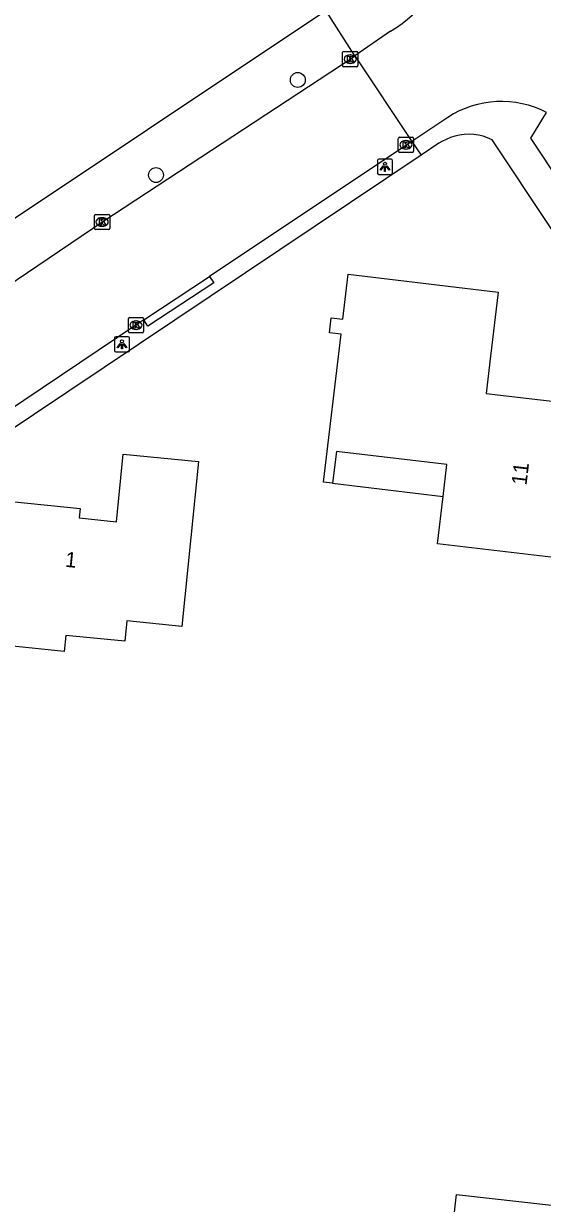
# Model space of a CAD drawing. Extents: x 162398 to 163643, y 386453 to 387397.
# Drawn here: x 163120.8 to 163154.9, y 386744.8 to 386822.3 of the extents above; entities that cross this region are included whole.
import ezdxf

# ---------------------------------------------------------------- set-up
doc = ezdxf.new("R2010")
doc.units = 0
for name, color, linetype in [('IMGEO_Boom', 7, 'Continuous'), ('IMGEO_Kolk', 7, 'Continuous'), ('IMGEO_Lichtpunt', 7, 'Continuous'), ('IMGEO_Pand', 7, 'Continuous'), ('IMGEO_Pand_nummerreeks', 7, 'Continuous'), ('IMGEO_Pand_overbouw', 7, 'Continuous'), ('IMGEO_Rijbaan_lokaal_gesloten', 7, 'Continuous'), ('IMGEO_Voetpad_open', 7, 'Continuous')]:
    doc.layers.add(name, color=color, linetype=linetype)

msp = doc.modelspace()

# ---------------------------------------------------------------- linework, layer by layer
at = {"layer": 'IMGEO_Boom'}
for centre in [(163138.806, 386818.611), (163129.498, 386812.364)]:
    msp.add_circle(centre, 0.489, dxfattribs=at)
at = {"layer": 'IMGEO_Kolk'}
for p, q in [((163141.746, 386819.552), (163141.746, 386820.404)), ((163141.821, 386820.478), (163142.673, 386820.478)), ((163142.747, 386820.404), (163142.747, 386819.552)), ((163142.257, 386819.698), (163142.232, 386819.698)), ((163142.234, 386820.258), (163142.259, 386820.258)), ((163142.673, 386819.478), (163141.821, 386819.478)), ((163145.402, 386813.924), (163145.402, 386814.776)), ((163145.477, 386814.85), (163146.329, 386814.85)), ((163145.89, 386814.63), (163145.915, 386814.63)), ((163146.403, 386814.776), (163146.403, 386813.924)), ((163146.329, 386813.85), (163145.477, 386813.85)), ((163145.913, 386814.07), (163145.888, 386814.07)), ((163125.461, 386808.856), (163125.461, 386809.708)), ((163125.536, 386809.782), (163126.388, 386809.782)), ((163125.949, 386809.562), (163125.974, 386809.562)), ((163126.462, 386809.708), (163126.462, 386808.856)), ((163126.388, 386808.782), (163125.536, 386808.782)), ((163125.972, 386809.002), (163125.947, 386809.002)), ((163127.686, 386802.082), (163127.686, 386802.934)), ((163127.761, 386803.008), (163128.613, 386803.008)), ((163128.174, 386802.788), (163128.199, 386802.788)), ((163128.687, 386802.934), (163128.687, 386802.082)), ((163128.613, 386802.008), (163127.761, 386802.008)), ((163128.197, 386802.228), (163128.172, 386802.228))]:
    msp.add_line(p, q, dxfattribs=at)
for points in [[(163141.746, 386819.552), (163141.746, 386820.404)], [(163141.821, 386820.478), (163142.673, 386820.478)], [(163142.747, 386820.404), (163142.747, 386819.552)], [(163142.067, 386820.178), (163142.19, 386820.178), (163142.19, 386820.027), (163142.32, 386820.178), (163142.484, 386820.178), (163142.338, 386820.027), (163142.491, 386819.778), (163142.339, 386819.778), (163142.254, 386819.942), (163142.19, 386819.875), (163142.19, 386819.778), (163142.067, 386819.778), (163142.067, 386820.178)], [(163142.673, 386819.478), (163141.821, 386819.478)], [(163145.402, 386813.924), (163145.402, 386814.776)], [(163145.477, 386814.85), (163146.329, 386814.85)], [(163145.723, 386814.55), (163145.846, 386814.55), (163145.846, 386814.399), (163145.976, 386814.55), (163146.14, 386814.55), (163145.994, 386814.399), (163146.147, 386814.15), (163145.995, 386814.15), (163145.91, 386814.314), (163145.846, 386814.247), (163145.846, 386814.15), (163145.723, 386814.15), (163145.723, 386814.55)], [(163146.403, 386814.776), (163146.403, 386813.924)], [(163146.329, 386813.85), (163145.477, 386813.85)], [(163125.461, 386808.856), (163125.461, 386809.708)], [(163125.536, 386809.782), (163126.388, 386809.782)], [(163126.462, 386809.708), (163126.462, 386808.856)], [(163126.388, 386808.782), (163125.536, 386808.782)], [(163125.782, 386809.482), (163125.905, 386809.482), (163125.905, 386809.331), (163126.035, 386809.482), (163126.199, 386809.482), (163126.053, 386809.331), (163126.206, 386809.082), (163126.054, 386809.082), (163125.969, 386809.246), (163125.905, 386809.179), (163125.905, 386809.082), (163125.782, 386809.082), (163125.782, 386809.482)], [(163127.686, 386802.082), (163127.686, 386802.934)], [(163127.761, 386803.008), (163128.613, 386803.008)], [(163128.007, 386802.708), (163128.13, 386802.708), (163128.13, 386802.557), (163128.26, 386802.708), (163128.424, 386802.708), (163128.278, 386802.557), (163128.431, 386802.308), (163128.279, 386802.308), (163128.194, 386802.472), (163128.13, 386802.405), (163128.13, 386802.308), (163128.007, 386802.308), (163128.007, 386802.708)], [(163128.687, 386802.934), (163128.687, 386802.082)], [(163128.613, 386802.008), (163127.761, 386802.008)]]:
    msp.add_lwpolyline(points, dxfattribs=at)
for centre, start, end in [((163141.823, 386820.402), 91.55205, 178.44795), ((163141.823, 386820.402), 91.55205, 178.44795), ((163142.671, 386820.402), 1.55205, 88.44795), ((163142.671, 386820.402), 1.55205, 88.44795), ((163141.823, 386819.554), 181.55205, 268.44795), ((163141.823, 386819.554), 181.55205, 268.44795), ((163142.671, 386819.554), 271.55205, 358.44795), ((163142.671, 386819.554), 271.55205, 358.44795), ((163145.479, 386814.774), 91.55205, 178.44795), ((163145.479, 386814.774), 91.55205, 178.44795), ((163146.327, 386814.774), 1.55205, 88.44795), ((163146.327, 386814.774), 1.55205, 88.44795), ((163145.479, 386813.926), 181.55205, 268.44795), ((163145.479, 386813.926), 181.55205, 268.44795), ((163146.327, 386813.926), 271.55205, 358.44795), ((163146.327, 386813.926), 271.55205, 358.44795), ((163125.538, 386809.706), 91.55205, 178.44795), ((163125.538, 386809.706), 91.55205, 178.44795), ((163126.386, 386809.706), 1.55205, 88.44795), ((163126.386, 386809.706), 1.55205, 88.44795), ((163125.538, 386808.858), 181.55205, 268.44795), ((163125.538, 386808.858), 181.55205, 268.44795), ((163126.386, 386808.858), 271.55205, 358.44795), ((163126.386, 386808.858), 271.55205, 358.44795), ((163127.763, 386802.932), 91.55205, 178.44795), ((163127.763, 386802.932), 91.55205, 178.44795), ((163128.611, 386802.932), 1.55205, 88.44795), ((163128.611, 386802.932), 1.55205, 88.44795), ((163127.763, 386802.084), 181.55205, 268.44795), ((163127.763, 386802.084), 181.55205, 268.44795), ((163128.611, 386802.084), 271.55205, 358.44795), ((163128.611, 386802.084), 271.55205, 358.44795)]:
    msp.add_arc(centre, 0.0765, start, end, dxfattribs=at)
for centre, major_axis, ratio, start_param, end_param in [((163142.233, 386819.978), (-0.387, 0.002), 0.722429, 4.712389, 7.853982), ((163142.258, 386819.978), (-0.39, 0.002), 0.717154, 1.570796, 4.712389), ((163145.889, 386814.35), (-0.387, 0.002), 0.722429, 4.712389, 7.853982), ((163145.914, 386814.35), (-0.39, 0.002), 0.717154, 1.570796, 4.712389), ((163125.948, 386809.282), (-0.387, 0.002), 0.722429, 4.712389, 7.853982), ((163125.973, 386809.282), (-0.39, 0.002), 0.717154, 1.570796, 4.712389), ((163128.173, 386802.508), (-0.387, 0.002), 0.722429, 4.712389, 7.853982), ((163128.198, 386802.508), (-0.39, 0.002), 0.717154, 1.570796, 4.712389)]:
    msp.add_ellipse(centre, major_axis=major_axis, ratio=ratio, start_param=start_param, end_param=end_param, dxfattribs=at)
at = {"layer": 'IMGEO_Lichtpunt'}
for p, q in [((163144.024, 386813.309), (163144.024, 386812.502)), ((163144.024, 386813.309), (163144.024, 386812.502)), ((163144.926, 386813.404), (163144.118, 386813.404)), ((163144.926, 386813.404), (163144.118, 386813.404)), ((163145.02, 386812.502), (163145.02, 386813.309)), ((163145.02, 386812.502), (163145.02, 386813.309)), ((163144.118, 386812.408), (163144.926, 386812.408)), ((163144.118, 386812.408), (163144.926, 386812.408)), ((163126.768, 386801.649), (163126.768, 386800.842)), ((163126.768, 386801.649), (163126.768, 386800.842)), ((163127.67, 386801.744), (163126.862, 386801.744)), ((163127.67, 386801.744), (163126.862, 386801.744)), ((163127.764, 386800.842), (163127.764, 386801.649)), ((163127.764, 386800.842), (163127.764, 386801.649)), ((163126.862, 386800.748), (163127.67, 386800.748)), ((163126.862, 386800.748), (163127.67, 386800.748))]:
    msp.add_line(p, q, dxfattribs=at)
for points in [[(163144.398, 386812.973), (163144.437, 386812.945), (163144.249, 386812.683), (163144.211, 386812.71), (163144.398, 386812.973)], [(163144.5, 386812.925), (163144.547, 386812.925), (163144.547, 386812.603), (163144.5, 386812.603), (163144.5, 386812.925)], [(163144.61, 386812.945), (163144.648, 386812.972), (163144.835, 386812.71), (163144.796, 386812.682), (163144.61, 386812.945)], [(163127.142, 386801.313), (163127.181, 386801.285), (163126.993, 386801.023), (163126.955, 386801.05), (163127.142, 386801.313)], [(163127.244, 386801.265), (163127.291, 386801.265), (163127.291, 386800.943), (163127.244, 386800.943), (163127.244, 386801.265)], [(163127.354, 386801.285), (163127.392, 386801.312), (163127.579, 386801.05), (163127.54, 386801.022), (163127.354, 386801.285)]]:
    msp.add_lwpolyline(points, dxfattribs=at)
for centre in [(163144.523, 386813.107), (163127.267, 386801.447)]:
    msp.add_circle(centre, 0.0994, dxfattribs=at)
for centre, start, end in [((163144.118, 386813.309), 90, 180), ((163144.118, 386813.309), 90, 180), ((163144.926, 386813.309), 0, 90), ((163144.926, 386813.309), 0, 90), ((163144.118, 386812.502), 180, 270), ((163144.118, 386812.502), 180, 270), ((163144.926, 386812.502), 270, 0), ((163144.926, 386812.502), 270, 360), ((163126.862, 386801.649), 90, 180), ((163126.862, 386801.649), 90, 180), ((163127.67, 386801.649), 0, 90), ((163127.67, 386801.649), 0, 90), ((163126.862, 386800.842), 180, 270), ((163126.862, 386800.842), 180, 270), ((163127.67, 386800.842), 270, 0), ((163127.67, 386800.842), 270, 360)]:
    msp.add_arc(centre, 0.0946, start, end, dxfattribs=at)
at = {"layer": 'IMGEO_Pand'}
for points in [[(163147.966, 386788.151), (163148.337, 386791.263), (163148.586, 386793.358), (163141.341, 386794.22), (163141.092, 386792.125), (163140.502, 386792.195), (163141.659, 386801.917), (163140.887, 386802.009), (163141.004, 386802.991), (163141.761, 386802.901), (163142.112, 386805.854), (163151.96, 386804.682), (163151.46, 386800.481), (163151.168, 386798.025), (163156.986, 386797.333), (163155.783, 386787.221), (163147.966, 386788.151)], [(163114.834, 386777.579), (163115.17, 386780.893), (163115.672, 386785.867), (163119.461, 386785.484), (163120.009, 386790.916), (163124.515, 386790.461), (163124.452, 386789.844), (163126.903, 386789.596), (163127.352, 386794.043), (163132.281, 386793.545), (163131.779, 386788.571), (163131.188, 386782.72), (163127.593, 386783.083), (163127.458, 386781.745), (163123.579, 386782.137), (163123.473, 386781.083), (163119.879, 386781.446), (163119.441, 386777.113), (163114.834, 386777.579)], [(163150.221, 386736.002), (163150.626, 386739.649), (163148.597, 386739.874), (163149.149, 386744.844), (163149.213, 386745.417), (163155.657, 386744.701), (163156.067, 386748.394), (163160.664, 386747.883), (163159.907, 386741.069), (163161.93, 386740.844), (163161.629, 386738.133), (163158.956, 386738.43), (163158.706, 386736.18), (163157.165, 386735.23), (163150.221, 386736.002)]]:
    msp.add_lwpolyline(points, dxfattribs=at)
at = {"layer": 'IMGEO_Pand_overbouw'}
msp.add_lwpolyline([(163148.586, 386793.358), (163141.341, 386794.22), (163141.092, 386792.125), (163148.337, 386791.263)], close=True, dxfattribs=at)
at = {"layer": 'IMGEO_Rijbaan_lokaal_gesloten'}
for points in [[(163144.89, 386821.818), (163142.553, 386820.191)], [(163108.718, 386797.688), (163114.688, 386801.643), (163126.014, 386809.308), (163142.367, 386820.061), (163142.553, 386820.191)], [(163142.553, 386820.191), (163146.295, 386814.578)], [(163148.647, 386816.152), (163146.295, 386814.578)], [(163146.295, 386814.578), (163146.086, 386814.438), (163133.018, 386805.708)], [(163128.699, 386802.855), (163133.018, 386805.708)], [(163128.699, 386802.855), (163128.182, 386802.509), (163114.647, 386793.426), (163112.536, 386792.008)]]:
    msp.add_lwpolyline(points, dxfattribs=at)
for centre, radius, start, end in [((163141.85, 386827.358), 6.319, 298.7522, 3.44803), ((163152.166, 386810.73), 6.464, 62.68612, 122.9814)]:
    msp.add_arc(centre, radius, start, end, dxfattribs=at)
at = {"layer": 'IMGEO_Voetpad_open'}
for points in [[(163105.229, 386799.564), (163105.43, 386799.684), (163105.441, 386799.692), (163140.645, 386823.163)], [(163142.553, 386820.191), (163140.645, 386823.163)], [(163166.221, 386796.533), (163154.089, 386814.791), (163155.132, 386816.473)], [(163227.044, 386700.095), (163212.434, 386723.369), (163194.869, 386749.748), (163193.027, 386752.59), (163166.953, 386791.514), (163151.55, 386814.685), (163151.264, 386814.81), (163150.968, 386814.908), (163150.664, 386814.98), (163150.356, 386815.024), (163150.044, 386815.041), (163149.732, 386815.03), (163149.422, 386814.99), (163149.118, 386814.924), (163148.82, 386814.83), (163148.532, 386814.71), (163148.255, 386814.565), (163148.07, 386814.449), (163146.898, 386813.664)], [(163146.295, 386814.578), (163146.898, 386813.664)], [(163146.898, 386813.664), (163065.982, 386759.453)], [(163133.018, 386805.708), (163133.284, 386805.286), (163128.965, 386802.433), (163128.699, 386802.855)]]:
    msp.add_lwpolyline(points, dxfattribs=at)

# ---------------------------------------------------------------- texts
at = {"layer": 'IMGEO_Pand_nummerreeks'}
for s, rotation, p in [('11', 83.21555, (163153.809, 386791.958)), ('1', 354.22229, (163123.504, 386786.643))]:
    msp.add_text(s, height=1, rotation=rotation, dxfattribs=at).set_placement(p)

doc.saveas('drawing.dxf')
